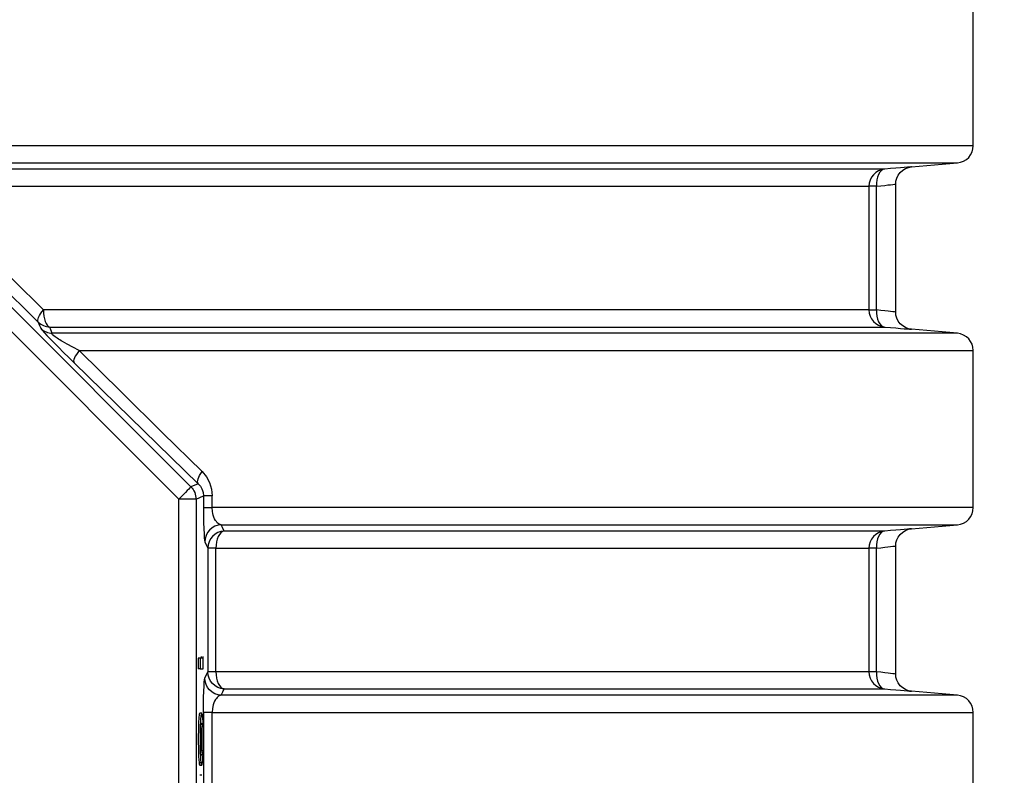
# Model space of a CAD drawing. Header units: millimetres. Extents: x 196 to 2027204, y -221452 to 153872.
# Tile 305 of 381: x 1217274 to 1217846, y -199175 to -198737. Entities that reach past the tile are written whole.
import ezdxf

# ---------------------------------------------------------------- set-up
doc = ezdxf.new("R2010")
doc.units = ezdxf.units.MM
doc.layers.get('Defpoints').update_dxf_attribs({"lineweight": 18})
for name, color, linetype, lineweight in [('00_Основной', 163, 'Continuous', 40), ('ТМ-размеры', 25, 'Continuous', 20), ('электрика', 1, 'Continuous', 140)]:
    doc.layers.add(name, color=color, linetype=linetype, lineweight=lineweight)
doc.styles.add('SFINKS', font='SFINKS.shx', dxfattribs={"width": 0.7, "oblique": 15})
doc.styles.add('Times New Roman', font='times.ttf')
doc.dimstyles.new('кира-50', dxfattribs={"dimtxt": 150, "dimasz": 40, "dimexe": 15, "dimexo": 0, "dimgap": 20, "dimtad": 1, "dimdec": 0, "dimrnd": 5, "dimdsep": 46, "dimtxsty": 'SFINKS', "dimblk1": 'OBLIQUE', "dimblk2": 'OBLIQUE', "dimsah": 1, "dimcen": 2.5, "dimclrd": 252, "dimclre": 252, "dimclrt": 252, "dimadec": 0, "dimazin": 0, "dimtfac": 1, "dimtdec": 0, "dimtofl": 0, "dimtmove": 0, "dimatfit": 3, "dimldrblk": 'OBLIQUE', "dimfxl": 15, "dimtfill": 1, "dimtolj": 1, "dimtzin": 0, "dimlwd": 20, "dimlwe": 20, "dimarcsym": 0})

# ---------------------------------------------------------------- blocks, each defined once
blk = doc.blocks.new('_Oblique')
at = {"color": 0, "linetype": 'ByBlock', "lineweight": -2}
blk.add_line((-0.5, -0.5), (0.5, 0.5), dxfattribs=at)
blk = doc.blocks.new('*D85')
at = {"layer": 'Defpoints', "color": 0, "linetype": 'ByBlock', "lineweight": 50, "transparency": 16777216}
for p in [(1216957.71, -194978.27), (1216957.71, -203390.23), (1218392.05, -203390.23)]:
    blk.add_point(p, dxfattribs=at)
at = {"layer": 'ТМ-размеры', "color": 252, "linetype": 'ByBlock', "lineweight": 20, "transparency": 16777216}
for p, q in [((1216957.71, -194978.27), (1218407.05, -194978.27)), ((1218392.05, -194978.27), (1218392.05, -203390.23)), ((1216957.71, -203390.23), (1218407.05, -203390.23))]:
    blk.add_line(p, q, dxfattribs=at)
at = {"layer": 'ТМ-размеры', "color": 252, "linetype": 'ByBlock', "lineweight": 20, "transparency": 16777216, "xscale": 40, "yscale": 40, "zscale": 40}
for p, rotation in [((1218392.05, -194978.27), 90), ((1218392.05, -203390.23), 270)]:
    blk.add_blockref('_Oblique', p, dxfattribs=dict(at, rotation=rotation))
at = {"layer": 'ТМ-размеры', "color": 252, "linetype": 'ByBlock', "transparency": 16777216, "insert": (1218297.05, -199184.25), "char_height": 150, "attachment_point": 5, "rotation": 90, "style": 'SFINKS', "bg_fill": 3, "box_fill_scale": 1.1, "bg_fill_color": 256, "bg_fill_true_color": 13158600, "bg_fill_transparency": 0}
blk.add_mtext('\\A1;8410', dxfattribs=at)

msp = doc.modelspace()

# ---------------------------------------------------------------- linework, layer by layer
at = {"layer": '00_Основной', "color": 252, "lineweight": 25, "ltscale": 10}
for p, q in [((1217827.71, -198809.84, 0.2), (1217827.71, -198718.67, 0.2)), ((1217134.15, -198768.27, 0.2), (1217373.7, -199007.8, 0.2)), ((1217366.63, -199014.87, 0.2), (1217127.09, -198775.33, 0.2)), ((1217791.84, -198822.14, 0.2), (1217818.58, -198819.8, 0.2)), ((1217782.71, -198906.46, 0.2), (1217782.71, -198832.05, 0.2)), ((1217767.2, -198833.42, 0.2), (1217767.2, -198905.09, 0.2)), ((1217771.63, -198905.09, 0.2), (1217771.63, -198833.42, 0.2)), ((1217818.58, -198918.7, 0.2), (1217791.84, -198916.36, 0.2)), ((1217827.71, -199019.84, 0.2), (1217827.71, -198928.67, 0.2)), ((1217377.93, -199006.05, 0.2), (1217373.7, -199007.8, 0.2)), ((1217366.63, -199261.35, 0.2), (1217366.63, -199014.87, 0.2)), ((1217376.62, -199014.87, 0.2), (1217380.98, -199013.07, 0.2)), ((1217376.62, -199014.87, 0.2), (1217376.62, -199261.35, 0.2)), ((1217380.98, -199013.07, 0.2), (1217380.98, -199019.84, 0.2)), ((1217386.04, -199019.84, 0.2), (1217386.04, -199013.07, 0.2)), ((1217791.84, -199032.14, 0.2), (1217818.58, -199029.8, 0.2)), ((1217383.46, -199043.42, 0.2), (1217383.46, -199115.09, 0.2)), ((1217388.15, -199115.09, 0.2), (1217388.15, -199043.42, 0.2)), ((1217767.2, -199043.42, 0.2), (1217767.2, -199061.33, 0.2)), ((1217767.2, -199043.42, 0.2), (1217767.2, -199115.09, 0.2)), ((1217771.63, -199115.09, 0.2), (1217771.63, -199043.42, 0.2)), ((1217771.63, -199061.33, 0.2), (1217771.63, -199043.42, 0.2)), ((1217782.71, -199061.33, 0.2), (1217782.71, -199042.05, 0.2)), ((1217782.71, -199116.46, 0.2), (1217782.71, -199042.11, 0.2)), ((1217378.98, -199107.16, 0.2), (1217377.97, -199107.16, 0.2)), ((1217378.98, -199113.3, 0.2), (1217377.97, -199113.3, 0.2)), ((1217818.58, -199128.71, 0.2), (1217791.84, -199126.36, 0.2)), ((1217379.92, -199139.13, 0.2), (1217378.92, -199139.13, 0.2)), ((1217380.98, -199138.67, 0.2), (1217380.98, -199229.84, 0.2)), ((1217386.04, -199229.84, 0.2), (1217386.04, -199138.67, 0.2)), ((1217827.71, -199229.84, 0.2), (1217827.71, -199138.67, 0.2)), ((1217379.53, -199160.85, 0.2), (1217380.53, -199160.85, 0.2)), ((1217378.38, -199167.68, 0.2), (1217379.39, -199167.68, 0.2)), ((1217378.92, -199169.36, 0.2), (1217379.92, -199169.36, 0.2)), ((1217379.92, -199175.16, 0.2), (1217378.92, -199175.16, 0.2))]:
    msp.add_line(p, q, dxfattribs=at)
at = {"layer": '00_Основной', "color": 252, "lineweight": 25, "ltscale": 10, "elevation": 0.2}
for points in [[(1217827.71, -198809.84), (1217827.6, -198809.84), (1217826.93, -198809.84), (1217825.66, -198809.84), (1217823.8, -198809.84), (1217821.35, -198809.84), (1217818.3, -198809.84), (1217814.66, -198809.84), (1217810.42, -198809.84), (1217805.6, -198809.84), (1217800.19, -198809.84), (1217794.21, -198809.84), (1217787.65, -198809.84), (1217780.52, -198809.84), (1217772.83, -198809.84), (1217764.58, -198809.84), (1217755.76, -198809.84), (1217746.4, -198809.84), (1217736.49, -198809.84), (1217726.05, -198809.84), (1217715.09, -198809.84), (1217703.6, -198809.84), (1217691.61, -198809.84), (1217679.09, -198809.84), (1217666.09, -198809.84), (1217652.61, -198809.84), (1217638.63, -198809.84), (1217624.2, -198809.84), (1217609.3, -198809.84), (1217593.96, -198809.84), (1217578.18, -198809.84), (1217561.97, -198809.84), (1217545.35, -198809.84), (1217528.31, -198809.84), (1217510.9, -198809.84), (1217493.09, -198809.84), (1217474.93, -198809.84), (1217456.4, -198809.84), (1217437.54, -198809.84), (1217418.33, -198809.84), (1217398.82, -198809.84), (1217379, -198809.84), (1217358.9, -198809.84), (1217338.5, -198809.84), (1217317.86, -198809.84), (1217296.98, -198809.84), (1217275.84, -198809.84), (1217254.5, -198809.84)], [(1217818.58, -198819.8), (1217820.4, -198819.48), (1217822.13, -198818.81), (1217823.72, -198817.84), (1217825.09, -198816.6), (1217826.2, -198815.12), (1217827.03, -198813.46), (1217827.54, -198811.69), (1217827.71, -198809.84)], [(1217255.55, -198819.8), (1217276.58, -198819.8), (1217297.41, -198819.8), (1217318, -198819.8), (1217338.35, -198819.8), (1217358.43, -198819.8), (1217378.24, -198819.8), (1217397.76, -198819.8), (1217416.98, -198819.8), (1217435.89, -198819.8), (1217454.46, -198819.8), (1217472.69, -198819.8), (1217490.58, -198819.8), (1217508.09, -198819.8), (1217525.24, -198819.8), (1217541.99, -198819.8), (1217558.34, -198819.8), (1217574.27, -198819.8), (1217589.8, -198819.8), (1217604.88, -198819.8), (1217619.51, -198819.8), (1217633.69, -198819.8), (1217647.42, -198819.8), (1217660.68, -198819.8), (1217673.45, -198819.8), (1217685.72, -198819.8), (1217697.49, -198819.8), (1217708.76, -198819.8), (1217719.52, -198819.8), (1217729.76, -198819.8), (1217739.46, -198819.8), (1217748.63, -198819.8), (1217757.27, -198819.8), (1217765.34, -198819.8), (1217772.87, -198819.8), (1217779.83, -198819.8), (1217786.24, -198819.8), (1217792.08, -198819.8), (1217797.34, -198819.8), (1217802.02, -198819.8), (1217806.13, -198819.8), (1217809.66, -198819.8), (1217812.61, -198819.8), (1217814.96, -198819.8), (1217816.73, -198819.8), (1217817.92, -198819.8), (1217818.51, -198819.8), (1217818.58, -198819.8)], [(1217776.32, -198823.46), (1217775.54, -198823.46), (1217774.4, -198823.46), (1217772.9, -198823.46), (1217771.05, -198823.46), (1217768.84, -198823.46), (1217766.28, -198823.46), (1217763.36, -198823.46), (1217760.1, -198823.46), (1217756.49, -198823.46), (1217752.52, -198823.46), (1217748.22, -198823.46), (1217743.57, -198823.46), (1217738.57, -198823.46), (1217733.23, -198823.46), (1217727.56, -198823.46), (1217721.55, -198823.46), (1217715.2, -198823.46), (1217708.52, -198823.46), (1217701.53, -198823.46), (1217694.2, -198823.46), (1217686.56, -198823.46), (1217678.6, -198823.46), (1217670.31, -198823.46), (1217661.73, -198823.46), (1217652.83, -198823.46), (1217643.63, -198823.46), (1217634.13, -198823.46), (1217624.34, -198823.46), (1217614.27, -198823.46), (1217603.89, -198823.46), (1217593.24, -198823.46), (1217582.32, -198823.46), (1217571.11, -198823.46), (1217559.64, -198823.46), (1217547.91, -198823.46), (1217535.93, -198823.46), (1217523.68, -198823.46), (1217511.2, -198823.46), (1217498.48, -198823.46), (1217485.51, -198823.46), (1217472.32, -198823.46), (1217458.9, -198823.46), (1217445.27, -198823.46), (1217431.41, -198823.46), (1217417.36, -198823.46), (1217403.11, -198823.46), (1217388.66, -198823.46), (1217374.02, -198823.46), (1217359.21, -198823.46), (1217344.21, -198823.46), (1217329.05, -198823.46), (1217313.73, -198823.46), (1217298.25, -198823.46), (1217282.61, -198823.46), (1217266.85, -198823.46)], [(1217776.32, -198823.46), (1217774.5, -198823.78), (1217772.77, -198824.44), (1217771.19, -198825.42), (1217769.82, -198826.66), (1217768.71, -198828.14), (1217767.88, -198829.79), (1217767.37, -198831.57), (1217767.2, -198833.42)], [(1217776.32, -198823.46), (1217775.3, -198823.72), (1217774.34, -198824.36), (1217773.48, -198825.3), (1217772.76, -198826.55), (1217772.2, -198828.04), (1217771.8, -198829.72), (1217771.62, -198831.53), (1217771.63, -198833.42)], [(1217791.84, -198822.14), (1217791.84, -198822.14), (1217791.57, -198822.17), (1217790.79, -198822.23), (1217789.5, -198822.34), (1217787.7, -198822.5), (1217785.47, -198822.68), (1217782.81, -198822.9), (1217779.73, -198823.16), (1217776.32, -198823.46)], [(1217782.71, -198832.1), (1217782.86, -198830.37), (1217783.34, -198828.61), (1217784.18, -198826.9), (1217785.33, -198825.35), (1217786.77, -198824.05), (1217788.41, -198823.08), (1217790.13, -198822.44), (1217791.84, -198822.14)], [(1217771.63, -198833.42), (1217774.17, -198833.11), (1217776.37, -198832.85), (1217778.23, -198832.63), (1217779.76, -198832.46), (1217781.04, -198832.3), (1217781.97, -198832.19), (1217782.52, -198832.12), (1217782.71, -198832.1), (1217782.71, -198832.1)], [(1217288.04, -198905.09), (1217270.41, -198887.62), (1217252.29, -198869.64), (1217234.32, -198851.79), (1217215.85, -198833.42)], [(1217263.41, -198833.42), (1217279, -198833.42), (1217294.45, -198833.42), (1217309.76, -198833.42), (1217324.92, -198833.42), (1217339.9, -198833.42), (1217354.73, -198833.42), (1217369.38, -198833.42), (1217383.86, -198833.42), (1217398.14, -198833.42), (1217412.24, -198833.42), (1217426.13, -198833.42), (1217439.84, -198833.42), (1217453.31, -198833.42), (1217466.59, -198833.42), (1217479.63, -198833.42), (1217492.44, -198833.42), (1217505.03, -198833.42), (1217517.38, -198833.42), (1217529.49, -198833.42), (1217541.34, -198833.42), (1217552.94, -198833.42), (1217564.28, -198833.42), (1217575.35, -198833.42), (1217586.15, -198833.42), (1217596.7, -198833.42), (1217606.94, -198833.42), (1217616.92, -198833.42), (1217626.6, -198833.42), (1217635.99, -198833.42), (1217645.08, -198833.42), (1217653.89, -198833.42), (1217662.37, -198833.42), (1217670.55, -198833.42), (1217678.44, -198833.42), (1217685.99, -198833.42), (1217693.24, -198833.42), (1217700.16, -198833.42), (1217706.76, -198833.42), (1217713.03, -198833.42), (1217718.98, -198833.42), (1217724.58, -198833.42), (1217729.86, -198833.42), (1217734.8, -198833.42), (1217739.4, -198833.42), (1217743.66, -198833.42), (1217747.59, -198833.42), (1217751.16, -198833.42), (1217754.39, -198833.42), (1217757.27, -198833.42), (1217759.81, -198833.42), (1217761.98, -198833.42), (1217763.81, -198833.42), (1217765.3, -198833.42), (1217766.43, -198833.42), (1217767.2, -198833.42)], [(1217771.63, -198833.42), (1217770.69, -198833.42), (1217769.84, -198833.42), (1217769.09, -198833.42), (1217768.46, -198833.42), (1217767.95, -198833.42), (1217767.57, -198833.42), (1217767.31, -198833.42), (1217767.2, -198833.42)], [(1217211.97, -198840.49), (1217236.62, -198864.72), (1217260.99, -198888.61), (1217285.05, -198912.16)], [(1217285.05, -198912.16), (1217284.84, -198911.71), (1217284.8, -198911.08), (1217284.94, -198910.32), (1217285.26, -198909.44), (1217285.74, -198908.45), (1217286.38, -198907.38), (1217287.14, -198906.24), (1217288.04, -198905.09)], [(1217767.2, -198905.09), (1217766.43, -198905.09), (1217765.28, -198905.09), (1217763.77, -198905.09), (1217761.92, -198905.09), (1217759.71, -198905.09), (1217757.14, -198905.09), (1217754.22, -198905.09), (1217750.95, -198905.09), (1217747.32, -198905.09), (1217743.34, -198905.09), (1217739.02, -198905.09), (1217734.35, -198905.09), (1217729.34, -198905.09), (1217723.99, -198905.09), (1217718.29, -198905.09), (1217712.27, -198905.09), (1217705.9, -198905.09), (1217699.2, -198905.09), (1217692.19, -198905.09), (1217684.83, -198905.09), (1217677.16, -198905.09), (1217669.17, -198905.09), (1217660.86, -198905.09), (1217652.25, -198905.09), (1217643.32, -198905.09), (1217634.11, -198905.09), (1217624.56, -198905.09), (1217614.75, -198905.09), (1217604.64, -198905.09), (1217594.24, -198905.09), (1217583.56, -198905.09), (1217572.59, -198905.09), (1217561.36, -198905.09), (1217549.87, -198905.09), (1217538.1, -198905.09), (1217526.1, -198905.09), (1217513.82, -198905.09), (1217501.31, -198905.09), (1217488.55, -198905.09), (1217475.57, -198905.09), (1217462.35, -198905.09), (1217448.9, -198905.09), (1217435.24, -198905.09), (1217421.36, -198905.09), (1217407.28, -198905.09), (1217393.02, -198905.09), (1217378.54, -198905.09), (1217363.89, -198905.09), (1217349.05, -198905.09), (1217334.05, -198905.09), (1217318.86, -198905.09), (1217303.52, -198905.09), (1217288.04, -198905.09)], [(1217288.04, -198905.09), (1217288.11, -198906.94), (1217288.31, -198908.72), (1217288.65, -198910.37), (1217289.12, -198911.85), (1217289.66, -198913.09), (1217290.32, -198914.06), (1217291.02, -198914.73), (1217291.77, -198915.05)], [(1217767.2, -198905.09), (1217767.37, -198906.94), (1217767.88, -198908.72), (1217768.71, -198910.37), (1217769.82, -198911.85), (1217771.19, -198913.09), (1217772.77, -198914.06), (1217774.5, -198914.73), (1217776.32, -198915.05)], [(1217767.2, -198905.09), (1217767.31, -198905.09), (1217767.57, -198905.09), (1217767.95, -198905.09), (1217768.46, -198905.09), (1217769.09, -198905.09), (1217769.84, -198905.09), (1217770.69, -198905.09), (1217771.63, -198905.09)], [(1217771.63, -198905.09), (1217771.62, -198906.98), (1217771.8, -198908.78), (1217772.2, -198910.48), (1217772.76, -198911.96), (1217773.48, -198913.2), (1217774.34, -198914.15), (1217775.3, -198914.78), (1217776.32, -198915.05)], [(1217782.71, -198906.4), (1217782.52, -198906.39), (1217781.97, -198906.32), (1217781.06, -198906.2), (1217779.76, -198906.06), (1217778.25, -198905.88), (1217776.39, -198905.65), (1217774.17, -198905.4), (1217771.63, -198905.09)], [(1217791.84, -198916.36), (1217790.13, -198916.07), (1217788.41, -198915.43), (1217786.77, -198914.46), (1217785.33, -198913.16), (1217784.18, -198911.61), (1217783.34, -198909.9), (1217782.86, -198908.14), (1217782.71, -198906.4)], [(1217285.05, -198912.16), (1217285.86, -198914.2), (1217286.49, -198915.81)], [(1217285.05, -198912.16), (1217285.74, -198912.78), (1217286.49, -198913.34), (1217287.3, -198913.84), (1217288.13, -198914.25), (1217289, -198914.57), (1217289.91, -198914.81), (1217290.82, -198914.98), (1217291.77, -198915.05)], [(1217286.49, -198915.81), (1217286.79, -198916.25), (1217287.49, -198917.1), (1217288.62, -198918.34), (1217290.1, -198919.9), (1217291.83, -198921.71), (1217293.73, -198923.66), (1217296.72, -198926.69), (1217299.8, -198929.77), (1217302.85, -198932.79), (1217305.84, -198935.74)], [(1217286.49, -198915.81), (1217287.18, -198916.43), (1217287.93, -198917), (1217288.73, -198917.48), (1217289.57, -198917.9), (1217290.46, -198918.22), (1217291.36, -198918.46), (1217292.28, -198918.64), (1217293.21, -198918.7)], [(1217293.21, -198918.7), (1217292.41, -198916.66), (1217291.77, -198915.05)], [(1217291.77, -198915.05), (1217307.43, -198915.05), (1217322.94, -198915.05), (1217338.28, -198915.05), (1217353.46, -198915.05), (1217368.46, -198915.05), (1217383.28, -198915.05), (1217397.91, -198915.05), (1217412.35, -198915.05), (1217426.58, -198915.05), (1217440.61, -198915.05), (1217454.43, -198915.05), (1217468.03, -198915.05), (1217481.39, -198915.05), (1217494.53, -198915.05), (1217507.43, -198915.05), (1217520.09, -198915.05), (1217532.49, -198915.05), (1217544.65, -198915.05), (1217556.54, -198915.05), (1217568.16, -198915.05), (1217579.52, -198915.05), (1217590.61, -198915.05), (1217601.41, -198915.05), (1217611.92, -198915.05), (1217622.15, -198915.05), (1217632.08, -198915.05), (1217641.73, -198915.05), (1217651.05, -198915.05), (1217660.07, -198915.05), (1217668.79, -198915.05), (1217677.19, -198915.05), (1217685.27, -198915.05), (1217693.02, -198915.05), (1217700.45, -198915.05), (1217707.55, -198915.05), (1217714.33, -198915.05), (1217720.76, -198915.05), (1217726.87, -198915.05), (1217732.63, -198915.05), (1217738.03, -198915.05), (1217743.11, -198915.05), (1217747.83, -198915.05), (1217752.2, -198915.05), (1217756.22, -198915.05), (1217759.89, -198915.05), (1217763.19, -198915.05), (1217766.16, -198915.05), (1217768.75, -198915.05), (1217770.98, -198915.05), (1217772.86, -198915.05), (1217774.38, -198915.05), (1217775.53, -198915.05), (1217776.32, -198915.05)], [(1217308.87, -198928.67), (1217305.11, -198926.75), (1217301.86, -198925.03), (1217299.16, -198923.52), (1217298.3, -198923.01), (1217297.5, -198922.52), (1217296.75, -198922.05), (1217296.07, -198921.61), (1217294.92, -198920.82), (1217294.02, -198920.14), (1217293.41, -198919.6), (1217293.05, -198919.17), (1217293, -198918.88), (1217293.21, -198918.7)], [(1217818.58, -198918.7), (1217818.47, -198918.7), (1217817.8, -198918.7), (1217816.55, -198918.7), (1217814.7, -198918.7), (1217812.27, -198918.7), (1217809.25, -198918.7), (1217805.64, -198918.7), (1217801.45, -198918.7), (1217796.67, -198918.7), (1217791.32, -198918.7), (1217785.39, -198918.7), (1217778.9, -198918.7), (1217771.84, -198918.7), (1217764.22, -198918.7), (1217756.05, -198918.7), (1217747.33, -198918.7), (1217738.06, -198918.7), (1217728.25, -198918.7), (1217717.93, -198918.7), (1217707.06, -198918.7), (1217695.68, -198918.7), (1217683.82, -198918.7), (1217671.43, -198918.7), (1217658.56, -198918.7), (1217645.21, -198918.7), (1217631.38, -198918.7), (1217617.08, -198918.7), (1217602.35, -198918.7), (1217587.16, -198918.7), (1217571.54, -198918.7), (1217555.49, -198918.7), (1217539.04, -198918.7), (1217522.19, -198918.7), (1217504.95, -198918.7), (1217487.33, -198918.7), (1217469.34, -198918.7), (1217451.01, -198918.7), (1217432.33, -198918.7), (1217413.34, -198918.7), (1217394.02, -198918.7), (1217374.4, -198918.7), (1217354.51, -198918.7), (1217334.33, -198918.7), (1217313.89, -198918.7), (1217293.21, -198918.7)], [(1217776.32, -198915.05), (1217779.73, -198915.35), (1217782.81, -198915.6), (1217785.47, -198915.83), (1217787.72, -198916.02), (1217789.5, -198916.16), (1217790.78, -198916.28), (1217791.57, -198916.35), (1217791.84, -198916.36)], [(1217827.71, -198928.67), (1217827.54, -198926.82), (1217827.03, -198925.04), (1217826.2, -198923.39), (1217825.09, -198921.91), (1217823.72, -198920.67), (1217822.13, -198919.69), (1217820.4, -198919.03), (1217818.58, -198918.7)], [(1217308.87, -198928.67), (1217307.97, -198929.82), (1217307.19, -198930.96), (1217306.56, -198932.03), (1217306.06, -198933.02), (1217305.75, -198933.9), (1217305.6, -198934.66), (1217305.63, -198935.29), (1217305.84, -198935.74)], [(1217380.14, -198998.98), (1217357.17, -198976.38), (1217333.42, -198952.94), (1217308.87, -198928.67)], [(1217308.87, -198928.67), (1217329.61, -198928.67), (1217350.11, -198928.67), (1217370.31, -198928.67), (1217390.25, -198928.67), (1217409.88, -198928.67), (1217429.21, -198928.67), (1217448.21, -198928.67), (1217466.87, -198928.67), (1217485.19, -198928.67), (1217503.14, -198928.67), (1217520.72, -198928.67), (1217537.91, -198928.67), (1217554.7, -198928.67), (1217571.09, -198928.67), (1217587.04, -198928.67), (1217602.57, -198928.67), (1217617.65, -198928.67), (1217632.29, -198928.67), (1217646.45, -198928.67), (1217660.15, -198928.67), (1217673.36, -198928.67), (1217686.09, -198928.67), (1217698.3, -198928.67), (1217710.01, -198928.67), (1217721.21, -198928.67), (1217731.88, -198928.67), (1217742.01, -198928.67), (1217751.61, -198928.67), (1217760.67, -198928.67), (1217769.18, -198928.67), (1217777.12, -198928.67), (1217784.5, -198928.67), (1217791.3, -198928.67), (1217797.55, -198928.67), (1217803.21, -198928.67), (1217808.29, -198928.67), (1217812.79, -198928.67), (1217816.7, -198928.67), (1217820.02, -198928.67), (1217822.76, -198928.67), (1217824.88, -198928.67), (1217826.43, -198928.67), (1217827.37, -198928.67), (1217827.71, -198928.67), (1217827.71, -198928.67)], [(1217305.84, -198935.74), (1217330.24, -198959.57), (1217354.27, -198983.02), (1217377.93, -199006.05)], [(1217377.93, -199006.05), (1217377.65, -199005.56), (1217377.54, -199004.91), (1217377.59, -199004.14), (1217377.81, -199003.24), (1217378.17, -199002.27), (1217378.69, -199001.21), (1217379.36, -199000.11), (1217380.14, -198998.98)], [(1217380.14, -198998.98), (1217382.62, -199001.93), (1217384.45, -199005.3), (1217385.65, -199009.1), (1217386.04, -199013.07)], [(1217373.7, -199007.8), (1217373.51, -199007.99), (1217373.08, -199008.41), (1217372.41, -199009.09), (1217371.54, -199009.96), (1217370.48, -199011.02), (1217369.27, -199012.22), (1217367.97, -199013.53), (1217366.63, -199014.87)], [(1217373.7, -199007.8), (1217374.35, -199008.54), (1217374.94, -199009.33), (1217375.43, -199010.16), (1217375.86, -199011.05), (1217376.18, -199011.98), (1217376.42, -199012.92), (1217376.58, -199013.9), (1217376.62, -199014.87)], [(1217377.93, -199006.05), (1217379.16, -199007.46), (1217380.06, -199008.99), (1217380.46, -199009.98), (1217380.75, -199010.99), (1217380.98, -199013.07)], [(1217376.62, -199014.87), (1217376.36, -199014.87), (1217375.76, -199014.87), (1217374.81, -199014.87), (1217373.57, -199014.87), (1217372.07, -199014.87), (1217370.37, -199014.87), (1217368.53, -199014.87), (1217366.63, -199014.87)], [(1217386.04, -199013.07), (1217384.97, -199013.07), (1217384.01, -199013.07), (1217383.15, -199013.07), (1217382.42, -199013.07), (1217381.83, -199013.07), (1217381.39, -199013.07), (1217381.1, -199013.07), (1217380.98, -199013.07)], [(1217380.98, -199019.84), (1217380.99, -199024.31), (1217381.05, -199028.46), (1217381.15, -199032.12), (1217381.26, -199035.1), (1217381.4, -199037.45), (1217381.56, -199039.02), (1217381.73, -199039.76)], [(1217380.98, -199019.84), (1217381.1, -199019.84), (1217381.39, -199019.84), (1217381.83, -199019.84), (1217382.42, -199019.84), (1217383.15, -199019.84), (1217384.01, -199019.84), (1217384.97, -199019.84), (1217386.04, -199019.84)], [(1217391.28, -199029.8), (1217390.32, -199029.52), (1217389.56, -199029.08), (1217388.95, -199028.58), (1217388.43, -199027.98), (1217387.95, -199027.32), (1217387.43, -199026.39), (1217386.98, -199025.36), (1217386.62, -199024.27), (1217386.37, -199023.21), (1217386.18, -199022.1), (1217386.04, -199019.84)], [(1217827.71, -199019.84), (1217827.69, -199019.84), (1217827.27, -199019.84), (1217826.26, -199019.84), (1217824.63, -199019.84), (1217822.42, -199019.84), (1217819.59, -199019.84), (1217816.19, -199019.84), (1217812.18, -199019.84), (1217807.6, -199019.84), (1217802.42, -199019.84), (1217796.67, -199019.84), (1217790.31, -199019.84), (1217783.4, -199019.84), (1217775.92, -199019.84), (1217767.88, -199019.84), (1217759.27, -199019.84), (1217750.1, -199019.84), (1217740.4, -199019.84), (1217730.15, -199019.84), (1217719.36, -199019.84), (1217708.06, -199019.84), (1217696.24, -199019.84), (1217683.9, -199019.84), (1217671.08, -199019.84), (1217657.74, -199019.84), (1217643.94, -199019.84), (1217629.66, -199019.84), (1217614.91, -199019.84), (1217599.7, -199019.84), (1217584.06, -199019.84), (1217567.99, -199019.84), (1217551.5, -199019.84), (1217534.59, -199019.84), (1217517.28, -199019.84), (1217499.6, -199019.84), (1217481.53, -199019.84), (1217463.11, -199019.84), (1217444.33, -199019.84), (1217425.22, -199019.84), (1217405.78, -199019.84), (1217386.04, -199019.84)], [(1217818.58, -199029.8), (1217820.4, -199029.48), (1217822.13, -199028.82), (1217823.72, -199027.84), (1217825.09, -199026.6), (1217826.2, -199025.12), (1217827.03, -199023.47), (1217827.54, -199021.69), (1217827.71, -199019.84)], [(1217391.28, -199029.8), (1217389.39, -199030.07), (1217387.6, -199030.69), (1217385.94, -199031.64), (1217384.51, -199032.88), (1217383.32, -199034.38), (1217382.45, -199036.05), (1217381.91, -199037.88), (1217381.73, -199039.76)], [(1217393, -199033.46), (1217392.03, -199031.42), (1217391.28, -199029.8)], [(1217391.28, -199029.8), (1217410.67, -199029.8), (1217429.73, -199029.8), (1217448.49, -199029.8), (1217466.89, -199029.8), (1217484.95, -199029.8), (1217502.65, -199029.8), (1217519.96, -199029.8), (1217536.89, -199029.8), (1217553.42, -199029.8), (1217569.53, -199029.8), (1217585.24, -199029.8), (1217600.49, -199029.8), (1217615.31, -199029.8), (1217629.67, -199029.8), (1217643.59, -199029.8), (1217657.01, -199029.8), (1217669.96, -199029.8), (1217682.4, -199029.8), (1217694.37, -199029.8), (1217705.82, -199029.8), (1217716.74, -199029.8), (1217727.15, -199029.8), (1217737.03, -199029.8), (1217746.36, -199029.8), (1217755.15, -199029.8), (1217763.41, -199029.8), (1217771.08, -199029.8), (1217778.21, -199029.8), (1217784.77, -199029.8), (1217790.77, -199029.8), (1217796.17, -199029.8), (1217801.01, -199029.8), (1217805.27, -199029.8), (1217808.94, -199029.8), (1217812.02, -199029.8), (1217814.51, -199029.8), (1217816.41, -199029.8), (1217817.72, -199029.8), (1217818.44, -199029.8), (1217818.58, -199029.8)], [(1217791.84, -199032.14), (1217791.84, -199032.14), (1217791.57, -199032.16), (1217790.79, -199032.23), (1217789.5, -199032.34), (1217787.7, -199032.48), (1217785.47, -199032.68), (1217782.81, -199032.91), (1217779.73, -199033.16), (1217776.32, -199033.46)], [(1217782.71, -199042.11), (1217782.86, -199040.37), (1217783.34, -199038.61), (1217784.18, -199036.9), (1217785.33, -199035.35), (1217786.77, -199034.05), (1217788.41, -199033.08), (1217790.13, -199032.44), (1217791.84, -199032.14)], [(1217393, -199033.46), (1217391.11, -199033.72), (1217389.32, -199034.35), (1217387.68, -199035.29), (1217386.24, -199036.53), (1217385.06, -199038.03), (1217384.18, -199039.71), (1217383.64, -199041.53), (1217383.46, -199043.42)], [(1217393, -199033.46), (1217392.03, -199033.78), (1217391.11, -199034.44), (1217390.27, -199035.42), (1217389.55, -199036.66), (1217388.95, -199038.14), (1217388.5, -199039.79), (1217388.23, -199041.57), (1217388.15, -199043.42)], [(1217776.32, -199033.46), (1217775.54, -199033.46), (1217774.41, -199033.46), (1217772.93, -199033.46), (1217771.09, -199033.46), (1217768.92, -199033.46), (1217766.38, -199033.46), (1217763.5, -199033.46), (1217760.27, -199033.46), (1217756.7, -199033.46), (1217752.79, -199033.46), (1217748.53, -199033.46), (1217743.93, -199033.46), (1217738.99, -199033.46), (1217733.71, -199033.46), (1217728.11, -199033.46), (1217722.17, -199033.46), (1217715.9, -199033.46), (1217709.3, -199033.46), (1217702.39, -199033.46), (1217695.15, -199033.46), (1217687.6, -199033.46), (1217679.73, -199033.46), (1217671.54, -199033.46), (1217663.06, -199033.46), (1217654.27, -199033.46), (1217645.17, -199033.46), (1217635.78, -199033.46), (1217626.1, -199033.46), (1217616.14, -199033.46), (1217605.9, -199033.46), (1217595.35, -199033.46), (1217584.56, -199033.46), (1217573.48, -199033.46), (1217562.15, -199033.46), (1217550.55, -199033.46), (1217538.7, -199033.46), (1217526.59, -199033.46), (1217514.25, -199033.46), (1217501.66, -199033.46), (1217488.83, -199033.46), (1217475.78, -199033.46), (1217462.5, -199033.46), (1217449.01, -199033.46), (1217435.31, -199033.46), (1217421.41, -199033.46), (1217407.3, -199033.46), (1217393, -199033.46)], [(1217776.32, -199033.46), (1217774.5, -199033.78), (1217772.77, -199034.44), (1217771.19, -199035.42), (1217769.82, -199036.66), (1217768.71, -199038.14), (1217767.88, -199039.79), (1217767.37, -199041.57), (1217767.2, -199043.42)], [(1217776.32, -199033.46), (1217775.3, -199033.72), (1217774.34, -199034.36), (1217773.48, -199035.3), (1217772.76, -199036.55), (1217772.2, -199038.03), (1217771.8, -199039.72), (1217771.62, -199041.53), (1217771.63, -199043.42)], [(1217381.73, -199039.76), (1217382.7, -199041.82), (1217383.46, -199043.42)], [(1217388.15, -199043.42), (1217387.16, -199043.42), (1217386.26, -199043.42), (1217385.46, -199043.42), (1217384.79, -199043.42), (1217384.25, -199043.42), (1217383.84, -199043.42), (1217383.58, -199043.42), (1217383.46, -199043.42)], [(1217388.15, -199043.42), (1217402.6, -199043.42), (1217416.84, -199043.42), (1217430.88, -199043.42), (1217444.7, -199043.42), (1217458.32, -199043.42), (1217471.7, -199043.42), (1217484.85, -199043.42), (1217497.78, -199043.42), (1217510.45, -199043.42), (1217522.86, -199043.42), (1217535.05, -199043.42), (1217546.95, -199043.42), (1217558.61, -199043.42), (1217569.98, -199043.42), (1217581.09, -199043.42), (1217591.91, -199043.42), (1217602.44, -199043.42), (1217612.7, -199043.42), (1217622.65, -199043.42), (1217632.3, -199043.42), (1217641.65, -199043.42), (1217650.7, -199043.42), (1217659.43, -199043.42), (1217667.85, -199043.42), (1217675.95, -199043.42), (1217683.72, -199043.42), (1217691.17, -199043.42), (1217698.3, -199043.42), (1217705.08, -199043.42), (1217711.53, -199043.42), (1217717.64, -199043.42), (1217723.41, -199043.42), (1217728.84, -199043.42), (1217733.92, -199043.42), (1217738.65, -199043.42), (1217743.04, -199043.42), (1217747.07, -199043.42), (1217750.74, -199043.42), (1217754.06, -199043.42), (1217757.02, -199043.42), (1217759.62, -199043.42), (1217761.86, -199043.42), (1217763.74, -199043.42), (1217765.25, -199043.42), (1217766.41, -199043.42), (1217767.2, -199043.42)], [(1217771.63, -199043.42), (1217770.69, -199043.42), (1217769.84, -199043.42), (1217769.09, -199043.42), (1217768.46, -199043.42), (1217767.95, -199043.42), (1217767.57, -199043.42), (1217767.31, -199043.42), (1217767.2, -199043.42)], [(1217771.63, -199043.42), (1217774.17, -199043.11), (1217776.37, -199042.85), (1217778.23, -199042.63), (1217779.76, -199042.45), (1217781.04, -199042.3), (1217781.97, -199042.19), (1217782.52, -199042.12), (1217782.71, -199042.11), (1217782.71, -199042.11)], [(1217377.97, -199107.16), (1217377.97, -199110.6), (1217377.97, -199113.3)], [(1217378.98, -199107.16), (1217378.98, -199110.6), (1217378.98, -199113.3)], [(1217380.61, -199107.16), (1217379.69, -199107.16), (1217378.98, -199107.16)], [(1217379.61, -199106.33), (1217379.61, -199107.16)], [(1217380.61, -199106.33), (1217380.61, -199107.16)], [(1217380.83, -199113.3), (1217380.83, -199106.33)], [(1217378.98, -199113.3), (1217380.02, -199113.3), (1217380.83, -199113.3)], [(1217380.98, -199138.67), (1217380.99, -199134.18), (1217381.05, -199130), (1217381.15, -199126.36), (1217381.26, -199123.39), (1217381.4, -199121.03), (1217381.56, -199119.49), (1217381.73, -199118.74)], [(1217381.73, -199118.74), (1217382.7, -199116.68), (1217383.46, -199115.09)], [(1217391.28, -199128.71), (1217389.39, -199128.44), (1217387.6, -199127.82), (1217385.94, -199126.87), (1217384.51, -199125.63), (1217383.32, -199124.13), (1217382.45, -199122.46), (1217381.91, -199120.64), (1217381.73, -199118.74)], [(1217393, -199125.05), (1217391.11, -199124.78), (1217389.32, -199124.16), (1217387.68, -199123.2), (1217386.24, -199121.96), (1217385.06, -199120.48), (1217384.18, -199118.8), (1217383.64, -199116.98), (1217383.46, -199115.09)], [(1217388.15, -199115.09), (1217387.16, -199115.09), (1217386.26, -199115.09), (1217385.46, -199115.09), (1217384.79, -199115.09), (1217384.25, -199115.09), (1217383.84, -199115.09), (1217383.58, -199115.09), (1217383.46, -199115.09)], [(1217388.15, -199115.09), (1217388.23, -199116.94), (1217388.5, -199118.72), (1217388.95, -199120.37), (1217389.55, -199121.85), (1217390.27, -199123.09), (1217391.11, -199124.06), (1217392.03, -199124.73), (1217393, -199125.05)], [(1217767.2, -199115.09), (1217766.41, -199115.09), (1217765.25, -199115.09), (1217763.74, -199115.09), (1217761.86, -199115.09), (1217759.62, -199115.09), (1217757.02, -199115.09), (1217754.06, -199115.09), (1217750.74, -199115.09), (1217747.07, -199115.09), (1217743.04, -199115.09), (1217738.65, -199115.09), (1217733.92, -199115.09), (1217728.84, -199115.09), (1217723.41, -199115.09), (1217717.64, -199115.09), (1217711.53, -199115.09), (1217705.08, -199115.09), (1217698.3, -199115.09), (1217691.17, -199115.09), (1217683.72, -199115.09), (1217675.95, -199115.09), (1217667.85, -199115.09), (1217659.43, -199115.09), (1217650.7, -199115.09), (1217641.65, -199115.09), (1217632.3, -199115.09), (1217622.65, -199115.09), (1217612.7, -199115.09), (1217602.44, -199115.09), (1217591.91, -199115.09), (1217581.09, -199115.09), (1217569.98, -199115.09), (1217558.61, -199115.09), (1217546.95, -199115.09), (1217535.05, -199115.09), (1217522.86, -199115.09), (1217510.45, -199115.09), (1217497.78, -199115.09), (1217484.85, -199115.09), (1217471.7, -199115.09), (1217458.32, -199115.09), (1217444.7, -199115.09), (1217430.88, -199115.09), (1217416.84, -199115.09), (1217402.6, -199115.09), (1217388.15, -199115.09)], [(1217767.2, -199115.09), (1217767.37, -199116.94), (1217767.88, -199118.72), (1217768.71, -199120.37), (1217769.82, -199121.85), (1217771.19, -199123.09), (1217772.77, -199124.06), (1217774.5, -199124.73), (1217776.32, -199125.05)], [(1217771.63, -199115.09), (1217770.69, -199115.09), (1217769.84, -199115.09), (1217769.09, -199115.09), (1217768.46, -199115.09), (1217767.95, -199115.09), (1217767.57, -199115.09), (1217767.31, -199115.09), (1217767.2, -199115.09)], [(1217771.63, -199115.09), (1217771.62, -199116.98), (1217771.8, -199118.79), (1217772.2, -199120.47), (1217772.76, -199121.96), (1217773.48, -199123.2), (1217774.34, -199124.15), (1217775.3, -199124.78), (1217776.32, -199125.05)], [(1217782.71, -199116.4), (1217782.52, -199116.39), (1217781.97, -199116.32), (1217781.06, -199116.2), (1217779.76, -199116.05), (1217778.25, -199115.88), (1217776.39, -199115.66), (1217774.17, -199115.4), (1217771.63, -199115.09)], [(1217791.84, -199126.36), (1217790.13, -199126.07), (1217788.41, -199125.43), (1217786.77, -199124.44), (1217785.33, -199123.16), (1217784.18, -199121.61), (1217783.34, -199119.9), (1217782.86, -199118.14), (1217782.71, -199116.4)], [(1217391.28, -199128.71), (1217390.63, -199128.86), (1217390.05, -199129.12), (1217389.56, -199129.43), (1217388.97, -199129.94), (1217388.43, -199130.51), (1217387.97, -199131.18), (1217387.43, -199132.11), (1217386.99, -199133.12), (1217386.64, -199134.21), (1217386.18, -199136.4), (1217386.04, -199138.67)], [(1217391.28, -199128.71), (1217392.24, -199126.65), (1217393, -199125.05)], [(1217818.58, -199128.71), (1217818.49, -199128.71), (1217818.07, -199128.71), (1217817.31, -199128.71), (1217816.18, -199128.71), (1217814.71, -199128.71), (1217812.9, -199128.71), (1217810.73, -199128.71), (1217808.22, -199128.71), (1217805.36, -199128.71), (1217802.15, -199128.71), (1217798.61, -199128.71), (1217794.72, -199128.71), (1217790.48, -199128.71), (1217785.91, -199128.71), (1217781.01, -199128.71), (1217775.77, -199128.71), (1217770.19, -199128.71), (1217764.29, -199128.71), (1217758.06, -199128.71), (1217751.49, -199128.71), (1217744.61, -199128.71), (1217737.41, -199128.71), (1217729.89, -199128.71), (1217722.06, -199128.71), (1217713.9, -199128.71), (1217705.45, -199128.71), (1217696.7, -199128.71), (1217687.64, -199128.71), (1217678.28, -199128.71), (1217668.63, -199128.71), (1217658.7, -199128.71), (1217648.47, -199128.71), (1217637.97, -199128.71), (1217627.19, -199128.71), (1217616.13, -199128.71), (1217604.81, -199128.71), (1217593.23, -199128.71), (1217581.37, -199128.71), (1217569.28, -199128.71), (1217556.93, -199128.71), (1217544.34, -199128.71), (1217531.52, -199128.71), (1217518.45, -199128.71), (1217505.16, -199128.71), (1217491.64, -199128.71), (1217477.91, -199128.71), (1217463.96, -199128.71), (1217449.83, -199128.71), (1217435.48, -199128.71), (1217420.93, -199128.71), (1217406.2, -199128.71), (1217391.28, -199128.71)], [(1217393, -199125.05), (1217407.3, -199125.05), (1217421.41, -199125.05), (1217435.31, -199125.05), (1217449.01, -199125.05), (1217462.5, -199125.05), (1217475.78, -199125.05), (1217488.83, -199125.05), (1217501.66, -199125.05), (1217514.25, -199125.05), (1217526.59, -199125.05), (1217538.7, -199125.05), (1217550.55, -199125.05), (1217562.15, -199125.05), (1217573.48, -199125.05), (1217584.56, -199125.05), (1217595.35, -199125.05), (1217605.9, -199125.05), (1217616.14, -199125.05), (1217626.1, -199125.05), (1217635.78, -199125.05), (1217645.17, -199125.05), (1217654.27, -199125.05), (1217663.06, -199125.05), (1217671.54, -199125.05), (1217679.73, -199125.05), (1217687.6, -199125.05), (1217695.15, -199125.05), (1217702.39, -199125.05), (1217709.3, -199125.05), (1217715.9, -199125.05), (1217722.17, -199125.05), (1217728.11, -199125.05), (1217733.71, -199125.05), (1217738.99, -199125.05), (1217743.93, -199125.05), (1217748.53, -199125.05), (1217752.79, -199125.05), (1217756.7, -199125.05), (1217760.27, -199125.05), (1217763.5, -199125.05), (1217766.38, -199125.05), (1217768.92, -199125.05), (1217771.09, -199125.05), (1217772.93, -199125.05), (1217774.41, -199125.05), (1217775.54, -199125.05), (1217776.32, -199125.05)], [(1217776.32, -199125.05), (1217779.73, -199125.35), (1217782.79, -199125.6), (1217785.47, -199125.83), (1217787.72, -199126.01), (1217789.5, -199126.17), (1217790.78, -199126.28), (1217791.57, -199126.34), (1217791.84, -199126.36)], [(1217827.71, -199138.67), (1217827.54, -199136.82), (1217827.03, -199135.04), (1217826.2, -199133.39), (1217825.09, -199131.91), (1217823.72, -199130.67), (1217822.13, -199129.7), (1217820.4, -199129.03), (1217818.58, -199128.71)], [(1217378.92, -199139.16), (1217378.85, -199139.15), (1217378.68, -199139.36), (1217378.55, -199139.78), (1217378.44, -199140.43), (1217378.34, -199141.27), (1217378.26, -199142.25), (1217378.14, -199144.1), (1217378.06, -199146.4), (1217378, -199149.18), (1217377.97, -199152.41), (1217377.97, -199155.98), (1217378, -199159.22), (1217378.06, -199162), (1217378.14, -199164.34), (1217378.26, -199166.23), (1217378.38, -199167.68)], [(1217380.44, -199140.8), (1217380.32, -199140), (1217380.17, -199139.46), (1217380.02, -199139.18), (1217379.84, -199139.15), (1217379.68, -199139.36), (1217379.55, -199139.78), (1217379.44, -199140.43), (1217379.34, -199141.27), (1217379.26, -199142.25), (1217379.14, -199144.1), (1217379.06, -199146.4), (1217379, -199149.18), (1217378.98, -199152.41), (1217378.98, -199155.98), (1217379, -199159.22), (1217379.06, -199162), (1217379.14, -199164.34), (1217379.26, -199166.23), (1217379.39, -199167.68)], [(1217379.39, -199167.68), (1217379.53, -199168.58), (1217379.69, -199169.15), (1217379.88, -199169.36), (1217380.09, -199169.24), (1217380.26, -199168.74), (1217380.41, -199167.88), (1217380.54, -199166.65), (1217380.67, -199164.78), (1217380.77, -199162.4), (1217380.83, -199159.6), (1217380.85, -199156.33), (1217380.85, -199152.7), (1217380.83, -199149.4), (1217380.77, -199146.56), (1217380.68, -199144.19), (1217380.59, -199142.27), (1217380.44, -199140.8)], [(1217386.04, -199138.67), (1217384.97, -199138.67), (1217384.01, -199138.67), (1217383.15, -199138.67), (1217382.42, -199138.67), (1217381.83, -199138.67), (1217381.39, -199138.67), (1217381.1, -199138.67), (1217380.98, -199138.67)], [(1217386.04, -199138.67), (1217401.16, -199138.67), (1217416.09, -199138.67), (1217430.83, -199138.67), (1217445.4, -199138.67), (1217459.76, -199138.67), (1217473.91, -199138.67), (1217487.87, -199138.67), (1217501.6, -199138.67), (1217515.12, -199138.67), (1217528.42, -199138.67), (1217541.48, -199138.67), (1217554.32, -199138.67), (1217566.91, -199138.67), (1217579.24, -199138.67), (1217591.33, -199138.67), (1217603.17, -199138.67), (1217614.76, -199138.67), (1217626.06, -199138.67), (1217637.11, -199138.67), (1217647.88, -199138.67), (1217658.38, -199138.67), (1217668.58, -199138.67), (1217678.5, -199138.67), (1217688.14, -199138.67), (1217697.48, -199138.67), (1217706.52, -199138.67), (1217715.26, -199138.67), (1217723.7, -199138.67), (1217731.81, -199138.67), (1217739.63, -199138.67), (1217747.12, -199138.67), (1217754.3, -199138.67), (1217761.16, -199138.67), (1217767.71, -199138.67), (1217773.92, -199138.67), (1217779.79, -199138.67), (1217785.35, -199138.67), (1217790.55, -199138.67), (1217795.44, -199138.67), (1217799.98, -199138.67), (1217804.19, -199138.67), (1217808.05, -199138.67), (1217811.57, -199138.67), (1217814.74, -199138.67), (1217817.58, -199138.67), (1217820.06, -199138.67), (1217822.19, -199138.67), (1217823.98, -199138.67), (1217825.42, -199138.67), (1217826.51, -199138.67), (1217827.26, -199138.67), (1217827.64, -199138.67), (1217827.71, -199138.67)], [(1217379.29, -199160.58), (1217379.22, -199158.57), (1217379.17, -199156.11), (1217379.16, -199153.26), (1217379.2, -199150.61), (1217379.23, -199149.28), (1217379.29, -199148.07), (1217379.36, -199146.99), (1217379.44, -199146.15), (1217379.57, -199145.5), (1217379.72, -199145.1), (1217379.92, -199144.98), (1217380.09, -199145.1), (1217380.25, -199145.46), (1217380.37, -199146.05), (1217380.47, -199146.88), (1217380.54, -199147.98), (1217380.6, -199149.25), (1217380.64, -199150.64), (1217380.67, -199153.28), (1217380.67, -199156.12), (1217380.61, -199158.66), (1217380.53, -199160.85)], [(1217379.41, -199146.44), (1217379.47, -199146.88), (1217379.54, -199147.98), (1217379.6, -199149.25), (1217379.64, -199150.64), (1217379.67, -199153.28), (1217379.67, -199156.12), (1217379.61, -199158.66), (1217379.53, -199160.85)], [(1217380.53, -199160.85), (1217380.44, -199161.86), (1217380.35, -199162.62), (1217380.22, -199163.15), (1217380.09, -199163.41), (1217379.96, -199163.52), (1217379.81, -199163.48), (1217379.64, -199163.18), (1217379.5, -199162.6), (1217379.39, -199161.73), (1217379.29, -199160.58)], [(1217379.53, -199160.85), (1217379.44, -199161.86), (1217379.43, -199162.04)], [(1217378.38, -199167.68), (1217378.53, -199168.58), (1217378.69, -199169.15), (1217378.89, -199169.36), (1217378.92, -199169.35)]]:
    msp.add_lwpolyline(points, dxfattribs=at)

# ---------------------------------------------------------------- texts
at = {"layer": 'электрика', "color": 0, "lineweight": 18, "insert": (1048383.17, -198876.59), "char_height": 300, "width": 2340.3668, "attachment_point": 1, "style": 'Times New Roman'}
msp.add_mtext('\\pi49.56334;{\\LВА47-29-1Р}\\P\\pi817.19131;16А', dxfattribs=at)

# ---------------------------------------------------------------- next in the draw order: dimensions: what is measured, and where the dimension line sits
at = {"layer": 'ТМ-размеры', "color": 3, "linetype": 'ByBlock'}
dim = msp.add_linear_dim(base=(1218392.05, -203390.23, 0.2), p1=(1216957.71, -194978.27, 0.2), p2=(1216957.71, -203390.23, 0.2), angle=90, dimstyle='кира-50', dxfattribs=at)
dim.commit()
dim.dimension.update_dxf_attribs({"geometry": '*D85', "text_midpoint": (1218297.05, -199184.25, 0.2)})

doc.saveas('drawing.dxf')
